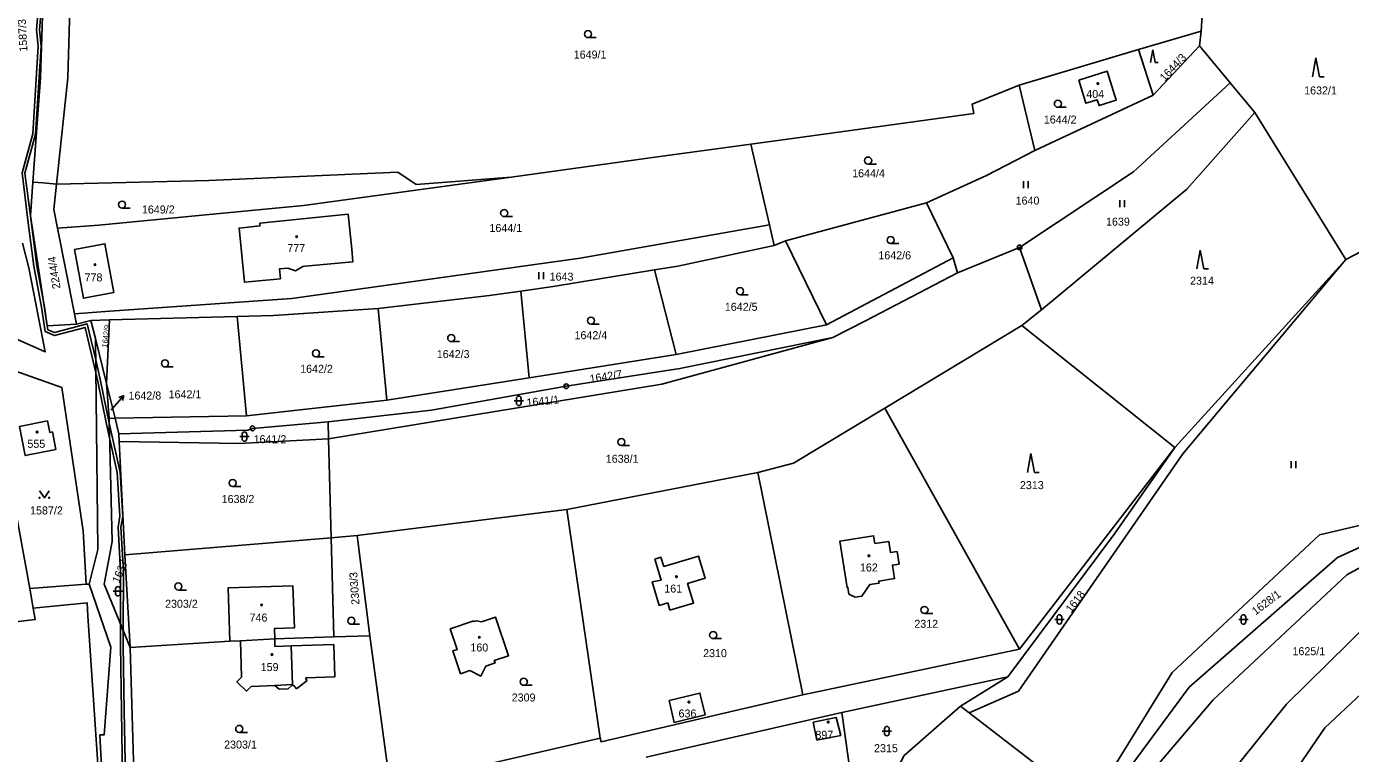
# Model space of a CAD drawing. Extents: x -725728 to -720881, y -1068679 to -1063504.
# Drawn here: x -723374.1 to -723092.7, y -1067015.6 to -1066861.1 of the extents above; entities that cross this region are included whole.
import ezdxf

# ---------------------------------------------------------------- set-up
doc = ezdxf.new("R2010")
doc.units = 0
for name, color, linetype in [('Hranice parcel', 7, 'Continuous'), ('Parcelní čísla', 7, 'Continuous'), ('Pop  PČ popisy', 7, 'Continuous'), ('Vnitřní kresba', 7, 'Continuous'), ('Věcná břemena k části', 7, 'Continuous'), ('Značky bodu BP', 7, 'Continuous'), ('Značky budov', 7, 'Continuous'), ('Značky kultur', 7, 'Continuous')]:
    doc.layers.add(name, color=color, linetype=linetype)

# ---------------------------------------------------------------- blocks, each defined once
blk = doc.blocks.new('4.02_3')
at = {"layer": 'Značky budov'}
blk.add_circle((-0.001, 0), 0.0175, dxfattribs=at)
blk = doc.blocks.new('1029_168')
at = {"layer": 'Pop  PČ popisy'}
for p, q in [((0, 0), (0.197, 0.227)), ((0.197, 0.227), (0.093, 0.184)), ((0.197, 0.227), (0.169, 0.118))]:
    blk.add_line(p, q, dxfattribs=at)
blk = doc.blocks.new('3.04_3')
at = {"layer": 'Značky kultur'}
blk.add_line((0.001, 0), (0.176, 0), dxfattribs=at)
blk.add_circle((0.001, 0.075), 0.075, dxfattribs=at)
blk = doc.blocks.new('3.16_3')
at = {"layer": 'Značky kultur'}
for p, q in [((-0.1, 0.1), (0.1, 0.1)), ((-0.05, 0.15), (-0.05, 0.05)), ((0.05, 0.05), (0.05, 0.15))]:
    blk.add_line(p, q, dxfattribs=at)
for centre, start, end in [((0, 0.15), 0, 180), ((0, 0.05), 180, 359.9879)]:
    blk.add_arc(centre, 0.05, start, end, dxfattribs=at)
blk = doc.blocks.new('3.06_1')
at = {"layer": 'Značky kultur'}
for p, q in [((-0.051, 0), (-0.051, 0.15)), ((0.049, 0), (0.049, 0.15))]:
    blk.add_line(p, q, dxfattribs=at)
blk = doc.blocks.new('3.04_2')
at = {"layer": 'Značky kultur'}
blk.add_line((0.001, 0), (0.176, 0), dxfattribs=at)
blk.add_circle((0.001, 0.075), 0.075, dxfattribs=at)
blk = doc.blocks.new('3.16_2')
at = {"layer": 'Značky kultur'}
for p, q in [((-0.1, 0.1), (0.1, 0.1)), ((-0.05, 0.15), (-0.05, 0.05)), ((0.05, 0.05), (0.05, 0.15))]:
    blk.add_line(p, q, dxfattribs=at)
for centre, start, end in [((0, 0.15), 0, 180), ((0, 0.05), 180, 359.9879)]:
    blk.add_arc(centre, 0.05, start, end, dxfattribs=at)
blk = doc.blocks.new('3.08_3')
at = {"layer": 'Značky kultur'}
for p, q in [((0, 0.268), (-0.05, 0)), ((0.05, 0), (0, 0.268)), ((0.05, 0), (0.117, 0))]:
    blk.add_line(p, q, dxfattribs=at)
blk = doc.blocks.new('3.08_1')
at = {"layer": 'Značky kultur'}
for p, q in [((0, 0.4), (-0.075, 0)), ((0.075, 0), (0, 0.4)), ((0.075, 0), (0.175, 0))]:
    blk.add_line(p, q, dxfattribs=at)
blk = doc.blocks.new('3.14_1')
at = {"layer": 'Značky kultur'}
blk.add_lwpolyline([(-0.1, 0.15), (0, 0), (0.1, 0.15)], dxfattribs=at)
for centre in [(-0.1, 0), (0.1, 0)]:
    blk.add_circle(centre, 0.01, dxfattribs=at)
blk = doc.blocks.new('3.08_2')
at = {"layer": 'Značky kultur'}
for p, q in [((0, 0.4), (-0.075, 0)), ((0.075, 0), (0, 0.4)), ((0.075, 0), (0.175, 0))]:
    blk.add_line(p, q, dxfattribs=at)
blk = doc.blocks.new('1.05_1')
at = {"layer": 'Značky bodu BP'}
for radius in [0.05, 0.00303]:
    blk.add_circle((0, 0), radius, dxfattribs=at)

msp = doc.modelspace()

# ---------------------------------------------------------------- linework, layer by layer
at = {"layer": 'Hranice parcel'}
for p, q in [((-723124.44, -1066862.08), (-723137.79, -1066866.02)), ((-723124.44, -1066862.08), (-723124.82, -1066865.19)), ((-723137.79, -1066866.02), (-723163.11, -1066873.57)), ((-723134.64, -1066875.67), (-723137.79, -1066866.02)), ((-723124.82, -1066865.19), (-723134.64, -1066875.67)), ((-723124.82, -1066865.19), (-723118.28, -1066873.1)), ((-723118.28, -1066873.1), (-723113.06, -1066879.41)), ((-723163.11, -1066873.57), (-723159.78, -1066887.43)), ((-723134.64, -1066875.67), (-723159.78, -1066887.43)), ((-723113.06, -1066879.41), (-723093.76, -1066910.66)), ((-723216.22, -1066903.27), (-723220.19, -1066886.12)), ((-723182.8, -1066898.57), (-723212.81, -1066906.66)), ((-723182.8, -1066898.57), (-723177.18, -1066910.29)), ((-723367.47, -1066903.98), (-723363.86, -1066922.15)), ((-723215.21, -1066907.65), (-723216.22, -1066903.27)), ((-723212.81, -1066906.66), (-723215.21, -1066907.65)), ((-723204.07, -1066924.51), (-723212.81, -1066906.66)), ((-723176.22, -1066913.43), (-723163.07, -1066908.06)), ((-723163.07, -1066908.06), (-723158.38, -1066921.32)), ((-723204.07, -1066924.51), (-723177.18, -1066910.29)), ((-723177.18, -1066910.29), (-723176.22, -1066913.43)), ((-723093.76, -1066910.66), (-723130.08, -1066950.59)), ((-723236, -1066930.84), (-723240.64, -1066912.84)), ((-723267.29, -1066935.77), (-723269.04, -1066917.34)), ((-723297.48, -1066940.51), (-723299.32, -1066921.03)), ((-723363.86, -1066922.15), (-723363.41, -1066924.41)), ((-723360.36, -1066923.57), (-723363.41, -1066924.41)), ((-723360.36, -1066923.57), (-723356.42, -1066923.47)), ((-723359.41, -1066927.42), (-723360.36, -1066923.57)), ((-723356.42, -1066923.47), (-723357.05, -1066936.98)), ((-723329.29, -1066922.72), (-723356.42, -1066923.47)), ((-723327.29, -1066943.89), (-723329.29, -1066922.72)), ((-723158.38, -1066921.32), (-723162.61, -1066924.64)), ((-723236, -1066930.84), (-723204.07, -1066924.51)), ((-723162.61, -1066924.64), (-723191.69, -1066942.2)), ((-723130.08, -1066950.59), (-723162.61, -1066924.64)), ((-723357.05, -1066936.98), (-723359.41, -1066927.42)), ((-723373.39, -1066980.59), (-723382.19, -1066932.28)), ((-723267.29, -1066935.77), (-723236, -1066930.84)), ((-723356.53, -1066944.41), (-723357.05, -1066936.98)), ((-723357.05, -1066936.98), (-723355.2, -1066944.39)), ((-723297.48, -1066940.51), (-723267.29, -1066935.77)), ((-723327.29, -1066943.89), (-723297.48, -1066940.51)), ((-723163.1, -1066993.47), (-723191.69, -1066942.2)), ((-723355.2, -1066944.39), (-723356.53, -1066944.41)), ((-723355.2, -1066944.39), (-723327.29, -1066943.89)), ((-723354.41, -1066947.67), (-723355.2, -1066944.39)), ((-723309.97, -1066945.15), (-723309.88, -1066948.74)), ((-723354.37, -1066949.33), (-723354.41, -1066947.67)), ((-723309.88, -1066948.74), (-723309.33, -1066969.78)), ((-723353.15, -1066973.41), (-723354.37, -1066949.33)), ((-723130.08, -1066950.59), (-723163.1, -1066993.47)), ((-723218.64, -1066955.91), (-723259.25, -1066963.79)), ((-723209.08, -1067003.17), (-723218.64, -1066955.91)), ((-723259.25, -1066963.79), (-723303.8, -1066969.28)), ((-723252.19, -1067012.4), (-723259.25, -1066963.79)), ((-723309.33, -1066969.78), (-723353.15, -1066973.41)), ((-723309.33, -1066969.78), (-723303.8, -1066969.28)), ((-723308.77, -1066990.87), (-723309.33, -1066969.78)), ((-723303.8, -1066969.28), (-723301.09, -1066990.61)), ((-723352.04, -1066993.12), (-723353.15, -1066973.41)), ((-723373.39, -1066980.59), (-723361.42, -1066979.62)), ((-723361.42, -1066979.62), (-723360.74, -1066979.67)), ((-723121.92, -1067004.22), (-723093.5, -1066977.66)), ((-723121.92, -1067004.22), (-723093.5, -1066977.66)), ((-723372.63, -1066984.77), (-723373.39, -1066980.59)), ((-723321.33, -1066991.28), (-723328.59, -1066991.68)), ((-723308.77, -1066990.87), (-723321.33, -1066991.28)), ((-723301.09, -1066990.61), (-723308.77, -1066990.87)), ((-723296.8, -1067022.65), (-723301.09, -1066990.61)), ((-723330.84, -1066991.73), (-723352.04, -1066993.12)), ((-723352.04, -1066993.12), (-723351.14, -1067024.69)), ((-723328.59, -1066991.68), (-723330.84, -1066991.73)), ((-723163.1, -1066993.47), (-723209.08, -1067003.17)), ((-723200.81, -1067006.94), (-723165.54, -1066999.31)), ((-723165.54, -1066999.31), (-723175.61, -1067005.55)), ((-723242.4, -1067016.41), (-723200.81, -1067006.94)), ((-723197, -1067033.82), (-723200.81, -1067006.94)), ((-723175.61, -1067005.55), (-723173.76, -1067006.98)), ((-723146.86, -1067027.69), (-723173.76, -1067006.98)), ((-723252.19, -1067012.4), (-723296.8, -1067022.65))]:
    msp.add_line(p, q, dxfattribs=at)
for points in [[(-723132.02, -1067040.2), (-723122.27, -1067024.99), (-723106.33, -1067005.12), (-723079.75, -1066979.01), (-723031.73, -1066935.62), (-723022.83, -1066929.19), (-723003.21, -1066912.2), (-722991.84, -1066883.7), (-722984.91, -1066819.38), (-722981.46, -1066798.75), (-722961.67, -1066760.72), (-722952.09, -1066753.48), (-722944.23, -1066747.54), (-722940.66, -1066744.84), (-722933.28, -1066739.26), (-722917.32, -1066727.19)], [(-723372.69, -1066894.19), (-723371.09, -1066872.03), (-723369.72, -1066830.22), (-723371.03, -1066819.47), (-723371.37, -1066816.67), (-723365.93, -1066817.69)], [(-723365.93, -1066817.69), (-723364.06, -1066830.13), (-723365.27, -1066871.98), (-723367.68, -1066894.6)], [(-723122.99, -1066838.11), (-723123.49, -1066846.67), (-723124.44, -1066862.08)], [(-723118.28, -1066873.1), (-723138.87, -1066892.03), (-723163.07, -1066908.06)], [(-723150.49, -1066872.51), (-723144.42, -1066870.63), (-723142.52, -1066876.79), (-723146.18, -1066877.92), (-723146.56, -1066876.68), (-723148.97, -1066877.42), (-723150.49, -1066872.51)], [(-723163.11, -1066873.57), (-723173.15, -1066877.58), (-723172.81, -1066879.61), (-723210.78, -1066884.83), (-723220.19, -1066886.12)], [(-723158.38, -1066921.32), (-723127.55, -1066895.65), (-723113.06, -1066879.41)], [(-723220.19, -1066886.12), (-723239.49, -1066888.77), (-723271.08, -1066893.12)], [(-723159.78, -1066887.43), (-723170.11, -1066892.78), (-723182.8, -1066898.57)], [(-723367.68, -1066894.6), (-723335.33, -1066893.85), (-723295.15, -1066892.04), (-723291.29, -1066894.71), (-723271.08, -1066893.12)], [(-723363.41, -1066924.41), (-723369.64, -1066924.74), (-723373.23, -1066901.38), (-723372.69, -1066894.19)], [(-723372.69, -1066894.19), (-723370.55, -1066894.34), (-723367.68, -1066894.6)], [(-723367.68, -1066894.6), (-723368.26, -1066899.99), (-723367.47, -1066903.98)], [(-723271.08, -1066893.12), (-723315.22, -1066899.18), (-723337.48, -1066901.29), (-723358.69, -1066903.3), (-723367.47, -1066903.98)], [(-723093.76, -1066910.66), (-723074.99, -1066900.83), (-723061.12, -1066896.97)], [(-723305.69, -1066900.98), (-723304.95, -1066908.43), (-723304.69, -1066911.11), (-723314.85, -1066912.06), (-723315.36, -1066912.14), (-723316.88, -1066913.07), (-723318.57, -1066912.5), (-723320.33, -1066912.64), (-723320.12, -1066914.74), (-723322.35, -1066914.95), (-723327.76, -1066915.45), (-723328.91, -1066903.94), (-723324.46, -1066903.5), (-723324.48, -1066902.88), (-723305.69, -1066900.98)], [(-723216.22, -1066903.27), (-723256.43, -1066910.32), (-723317.7, -1066918.92), (-723356.33, -1066921.59), (-723363.86, -1066922.15)], [(-723388.15, -1066922.27), (-723370.12, -1066930.27), (-723373.56, -1066912.4), (-723374.92, -1066907.14)], [(-723363.87, -1066908.53), (-723357.4, -1066907.27), (-723355.49, -1066917.63), (-723361.96, -1066918.88), (-723363.87, -1066908.53)], [(-723215.21, -1066907.65), (-723235.67, -1066912.03), (-723240.64, -1066912.84)], [(-723173.76, -1067006.98), (-723163.32, -1067002.42), (-723128.4, -1066951.92), (-723093.76, -1066910.66)], [(-723240.64, -1066912.84), (-723262.14, -1066916.37), (-723269.04, -1066917.34)], [(-723202.75, -1066927.21), (-723195.8, -1066923.65), (-723176.22, -1066913.43)], [(-723269.04, -1066917.34), (-723275.68, -1066918.31), (-723299.32, -1066921.03)], [(-723299.32, -1066921.03), (-723321.59, -1066922.52), (-723329.29, -1066922.72)], [(-723360.74, -1066979.67), (-723358.88, -1066972.26), (-723359.41, -1066927.42)], [(-723309.97, -1066945.15), (-723288.02, -1066942.63), (-723259.37, -1066937.58), (-723235.24, -1066933.83), (-723202.75, -1066927.21)], [(-723202.75, -1066927.21), (-723239.08, -1066937.16), (-723309.88, -1066948.74)], [(-723382.19, -1066932.28), (-723366.55, -1066937.86), (-723362.04, -1066968.31), (-723361.42, -1066979.62)], [(-723191.69, -1066942.2), (-723211.09, -1066953.91), (-723218.64, -1066955.91)], [(-723369.63, -1066944.96), (-723369.14, -1066947.39), (-723368.55, -1066947.27), (-723367.81, -1066951), (-723374.32, -1066952.3), (-723375.55, -1066946.12), (-723369.63, -1066944.96)], [(-723356.53, -1066944.41), (-723355.83, -1066970.61), (-723357.57, -1066979.67), (-723352.04, -1066993.12)], [(-723354.41, -1066947.67), (-723327.01, -1066946.88), (-723326.04, -1066946.52), (-723309.97, -1066945.15)], [(-723309.88, -1066948.74), (-723328.89, -1066949.73), (-723354.37, -1066949.33)], [(-723130.08, -1066950.59), (-723142.9, -1066968.94), (-723165.54, -1066999.31)], [(-723066.59, -1066956.59), (-723083.87, -1066965.58), (-723099.3, -1066969.15), (-723130.62, -1066998.42), (-723143.06, -1067018.58), (-723145.94, -1067028.61)], [(-723142, -1067032.28), (-723141.43, -1067021.05), (-723127.03, -1067001.54), (-723095.49, -1066973.96), (-723066.3, -1066960.68)], [(-723093.5, -1066977.66), (-723085.4, -1066973.17), (-723064.58, -1066965.06)], [(-723093.5, -1066977.66), (-723085.4, -1066973.17), (-723064.58, -1066965.06)], [(-723193.8, -1066971.01), (-723194.06, -1066969.36), (-723201.22, -1066970.47), (-723199.7, -1066980.36), (-723199.54, -1066980.33), (-723199.32, -1066981.76), (-723198.02, -1066982.41), (-723196.59, -1066982.2), (-723194.89, -1066979.73), (-723192.91, -1066979.42), (-723192.98, -1066978.98), (-723189.62, -1066978.46), (-723190.06, -1066975.6), (-723188.67, -1066975.38), (-723189.09, -1066972.71), (-723190.47, -1066972.93), (-723190.84, -1066970.56), (-723193.8, -1066971.01)], [(-723237.81, -1066983.63), (-723237.36, -1066985.16), (-723232.37, -1066983.7), (-723233.61, -1066979.48), (-723229.87, -1066978.38), (-723231.25, -1066973.68), (-723238.68, -1066975.86), (-723239.25, -1066973.94), (-723240.54, -1066974.32), (-723239.22, -1066978.83), (-723241.1, -1066979.17), (-723239.63, -1066984.16), (-723237.81, -1066983.63)], [(-723362.8, -1067083.56), (-723360.95, -1067031.97), (-723357.59, -1067029.2), (-723358.46, -1067011.7), (-723357.59, -1067011.68), (-723356.17, -1066993.05), (-723360.74, -1066979.67)], [(-723330.84, -1066991.73), (-723331.24, -1066980.43), (-723317.45, -1066980), (-723317.13, -1066988.93), (-723321.4, -1066989.09), (-723321.33, -1066991.28)], [(-723413.28, -1066986.59), (-723398.15, -1066988.81), (-723387.75, -1066988.97), (-723372.19, -1066987.19), (-723372.63, -1066984.77)], [(-723409.61, -1067037.56), (-723369.11, -1067034.9), (-723358.17, -1067028.38), (-723361.05, -1066986.39), (-723361.2, -1066983.6), (-723372.63, -1066984.77)], [(-723284.02, -1066989.15), (-723282.54, -1066993.51), (-723283.49, -1066993.83), (-723281.84, -1066998.7), (-723279.85, -1066998.03), (-723277.53, -1066999.17), (-723276.48, -1066997.05), (-723274.5, -1066996.37), (-723274.66, -1066995.9), (-723271.63, -1066994.87), (-723274.42, -1066986.63), (-723277.4, -1066987.64), (-723278.43, -1066987.41), (-723279, -1066987.6), (-723279.05, -1066987.46), (-723284.02, -1066989.15)], [(-723321.33, -1066991.28), (-723321.28, -1066992.88), (-723317.83, -1066992.77), (-723317.57, -1067000.97), (-723321.29, -1067001.21), (-723326.31, -1067001.37), (-723327.31, -1067002.39), (-723329.36, -1067000.43), (-723328.39, -1066999.39), (-723328.59, -1066991.68)], [(-723082.79, -1066995.73), (-723098.23, -1067010.17), (-723113.82, -1067033.05), (-723121.48, -1067045.01)], [(-723209.08, -1067003.17), (-723251.97, -1067013.13), (-723252.19, -1067012.4)], [(-723237.52, -1067004.35), (-723230.99, -1067002.8), (-723229.89, -1067007.45), (-723236.45, -1067009.03), (-723237.52, -1067004.35)], [(-723132.02, -1067040.2), (-723136.38, -1067034.27), (-723135.39, -1067020.06), (-723121.92, -1067004.22)], [(-723132.02, -1067040.2), (-723136.38, -1067034.27), (-723135.39, -1067020.06), (-723121.92, -1067004.22)], [(-723206.89, -1067008.96), (-723202.03, -1067007.97), (-723201.07, -1067011.81), (-723206.11, -1067012.8), (-723206.89, -1067008.96)], [(-723175.61, -1067005.55), (-723187.59, -1067016.09), (-723197, -1067033.82)]]:
    msp.add_lwpolyline(points, dxfattribs=at)
at = {"layer": 'Pop  PČ popisy'}
msp.add_line((-723356.1, -1066942.66), (-723355.36, -1066941.81), dxfattribs=at)
at = {"layer": 'Vnitřní kresba'}
for p, q in [((-723317.83, -1066992.77), (-723308.74, -1066992.48)), ((-723308.74, -1066992.48), (-723308.57, -1066999.35)), ((-723308.57, -1066999.35), (-723314.69, -1066999.55)), ((-723314.69, -1066999.55), (-723314.68, -1066999.75)), ((-723314.68, -1066999.75), (-723314.45, -1067000.13)), ((-723320.41, -1067001.93), (-723321.29, -1067001.21)), ((-723318.45, -1067001.86), (-723320.41, -1067001.93)), ((-723317.72, -1067001.19), (-723318.45, -1067001.86)), ((-723317.31, -1067001.11), (-723317.72, -1067001.19)), ((-723316.69, -1067001.88), (-723317.31, -1067001.11)), ((-723314.45, -1067000.13), (-723316.69, -1067001.88))]:
    msp.add_line(p, q, dxfattribs=at)
at = {"layer": 'Věcná břemena k části'}
for points in [[(-723371.01, -1066850.93), (-723371.91, -1066861.79), (-723371.57, -1066865.29), (-723372.74, -1066883.9), (-723375.02, -1066892.21), (-723373.79, -1066902.27), (-723372.49, -1066912.05), (-723370.87, -1066920.76), (-723370.07, -1066925.97), (-723368.15, -1066926.82), (-723361.59, -1066925.07), (-723359.32, -1066934.72), (-723359.36, -1066931.99), (-723361.15, -1066924.33), (-723368.09, -1066926.18), (-723369.52, -1066925.56), (-723369.64, -1066924.74), (-723370.27, -1066920.66), (-723371.89, -1066911.95), (-723373.23, -1066901.38), (-723374.4, -1066892.25), (-723372.14, -1066884), (-723370.97, -1066865.28), (-723371.31, -1066861.78), (-723370.4, -1066850.97)], [(-723353.06, -1067020.9), (-723353.3, -1067006.59), (-723353.51, -1066992.61), (-723353.5, -1066989.56), (-723354.1, -1066988.11), (-723354.11, -1066992.61), (-723353.9, -1067006.59), (-723353.66, -1067020.92)]]:
    msp.add_lwpolyline(points, dxfattribs=at)
for points in [[(-723357.06, -1066945.65), (-723356.42, -1066948.52), (-723356.5, -1066945.42), (-723358.31, -1066936.45), (-723359.36, -1066931.99), (-723359.32, -1066934.72), (-723358.89, -1066936.57)], [(-723354.77, -1066955.91), (-723354.21, -1066965.21), (-723354.61, -1066967.52), (-723354.07, -1066976.97), (-723354.1, -1066988.11), (-723353.5, -1066989.56), (-723353.47, -1066976.95), (-723354.01, -1066967.56), (-723353.56, -1066965.24), (-723354.18, -1066955.82), (-723356.5, -1066945.42), (-723356.42, -1066948.52)]]:
    msp.add_lwpolyline(points, close=True, dxfattribs=at)

# ---------------------------------------------------------------- block references
at = {"layer": 'Pop  PČ popisy', "xscale": 10, "yscale": 10}
msp.add_blockref('1029_168', (-723355.36, -1066941.81), dxfattribs=at)
at = {"layer": 'Značky bodu BP', "xscale": 10, "yscale": 10}
for p in [(-723163.07, -1066908.06), (-723259.37, -1066937.58), (-723326.04, -1066946.52)]:
    msp.add_blockref('1.05_1', p, dxfattribs=at)
at = {"layer": 'Značky budov', "xscale": 10, "yscale": 10}
for p in [(-723146.42, -1066873.23), (-723316.64, -1066905.78), (-723359.49, -1066911.73), (-723371.79, -1066947.33), (-723195.06, -1066973.61), (-723235.95, -1066978.06), (-723324.1, -1066984.09), (-723277.82, -1066990.96), (-723321.88, -1066994.6), (-723233.31, -1067004.72), (-723203.7, -1067008.97)]:
    msp.add_blockref('4.02_3', p, dxfattribs=at)
at = {"layer": 'Značky kultur', "xscale": 10, "yscale": 10}
for name, p in [('3.04_2', (-723254.78, -1066863.47)), ('3.08_3', (-723134.77, -1066868.77)), ('3.08_1', (-723100.08, -1066871.79)), ('3.04_2', (-723154.93, -1066878.28)), ('3.04_2', (-723195.24, -1066890.35)), ('3.06_1', (-723161.69, -1066895.46)), ('3.04_2', (-723353.77, -1066899.71)), ('3.06_1', (-723141.28, -1066899.51)), ('3.04_2', (-723272.58, -1066901.52)), ('3.04_2', (-723190.47, -1066907.25)), ('3.08_2', (-723124.66, -1066912.63)), ('3.06_1', (-723264.71, -1066914.81)), ('3.04_2', (-723222.46, -1066918.11)), ('3.04_2', (-723254.13, -1066924.37)), ('3.04_2', (-723283.83, -1066928.09)), ('3.04_2', (-723344.64, -1066933.47)), ('3.04_2', (-723312.57, -1066931.33)), ('3.16_3', (-723269.47, -1066941.67)), ('3.16_2', (-723327.77, -1066949.28)), ('3.04_3', (-723247.67, -1066950.18)), ('3.08_2', (-723160.65, -1066955.88)), ('3.06_1', (-723104.87, -1066955.01)), ('3.04_3', (-723330.27, -1066958.89)), ('3.14_1', (-723370.27, -1066961.27)), ('3.16_3', (-723354.63, -1066982.15)), ('3.04_3', (-723341.81, -1066980.89)), ('3.04_2', (-723183.27, -1066985.87)), ('3.04_3', (-723305.04, -1066988.18)), ('3.16_3', (-723154.58, -1066988.13)), ('3.16_3', (-723115.5, -1066988.16)), ('3.04_2', (-723228.17, -1066991.23)), ('3.04_3', (-723268.41, -1067001.15)), ('3.04_3', (-723328.87, -1067011.16)), ('3.16_3', (-723191.26, -1067011.88))]:
    msp.add_blockref(name, p, dxfattribs=at)

# ---------------------------------------------------------------- texts
at = {"layer": 'Parcelní čísla'}
for s, height, rotation, p in [('1587/3', 1.7, 93, (-723373.86, -1066866.42)), ('1644/3', 1.7, 47, (-723132.22, -1066872.9)), ('2244/4', 1.7, 99, (-723366.82, -1066916.75)), ('1642/9', 1.14, 83, (-723356.94, -1066929.4)), ('1642/7', 1.7, 9, (-723254.27, -1066936.86)), ('1641/1', 1.7, 6, (-723267.72, -1066941.92)), ('1637', 1.7, 67, (-723354.39, -1066979.57)), ('2303/3', 1.7, 94, (-723303.31, -1066983.96)), ('1618', 1.7, 52, (-723152.1, -1066985.83)), ('1628/1', 1.7, 37, (-723112.91, -1066986.32))]:
    msp.add_text(s, height=height, rotation=rotation, dxfattribs=at).set_placement(p)
for s, p in [('1649/1', (-723257.79, -1066867.91)), ('404', (-723148.88, -1066876.3)), ('1632/1', (-723102.59, -1066875.54)), ('1644/2', (-723157.9, -1066881.73)), ('1644/4', (-723198.63, -1066893.15)), ('1640', (-723163.9, -1066898.96)), ('1649/2', (-723349.54, -1066900.85)), ('1644/1', (-723275.7, -1066904.78)), ('1639', (-723144.69, -1066903.43)), ('777', (-723318.64, -1066909.03)), ('1642/6', (-723193.06, -1066910.59)), ('778', (-723361.72, -1066915.29)), ('1643', (-723262.91, -1066915.12)), ('2314', (-723126.83, -1066915.98)), ('1642/5', (-723225.68, -1066921.54)), ('1642/4', (-723257.62, -1066927.57)), ('1642/3', (-723286.88, -1066931.59)), ('1642/2', (-723315.92, -1066934.72)), ('1642/8', (-723352.39, -1066940.4)), ('1642/1', (-723343.87, -1066940.14)), ('555', (-723373.87, -1066950.66)), ('1641/2', (-723325.81, -1066949.68)), ('1638/1', (-723250.98, -1066953.84)), ('2313', (-723162.98, -1066959.44)), ('1587/2', (-723373.3, -1066964.83)), ('1638/2', (-723332.6, -1066962.4)), ('162', (-723196.98, -1066976.95)), ('161', (-723238.55, -1066981.43)), ('2303/2', (-723344.62, -1066984.66)), ('746', (-723326.67, -1066987.6)), ('2312', (-723185.42, -1066988.92)), ('160', (-723279.75, -1066993.95)), ('2310', (-723230.3, -1066995.16)), ('1625/1', (-723105.07, -1066994.74)), ('159', (-723324.3, -1066998.12)), ('2309', (-723270.97, -1067004.58)), ('636', (-723235.52, -1067007.98)), ('897', (-723206.44, -1067012.51)), ('2303/1', (-723332.07, -1067014.59)), ('2315', (-723193.98, -1067015.36))]:
    msp.add_text(s, height=1.7, dxfattribs=at).set_placement(p)

doc.saveas('drawing.dxf')
